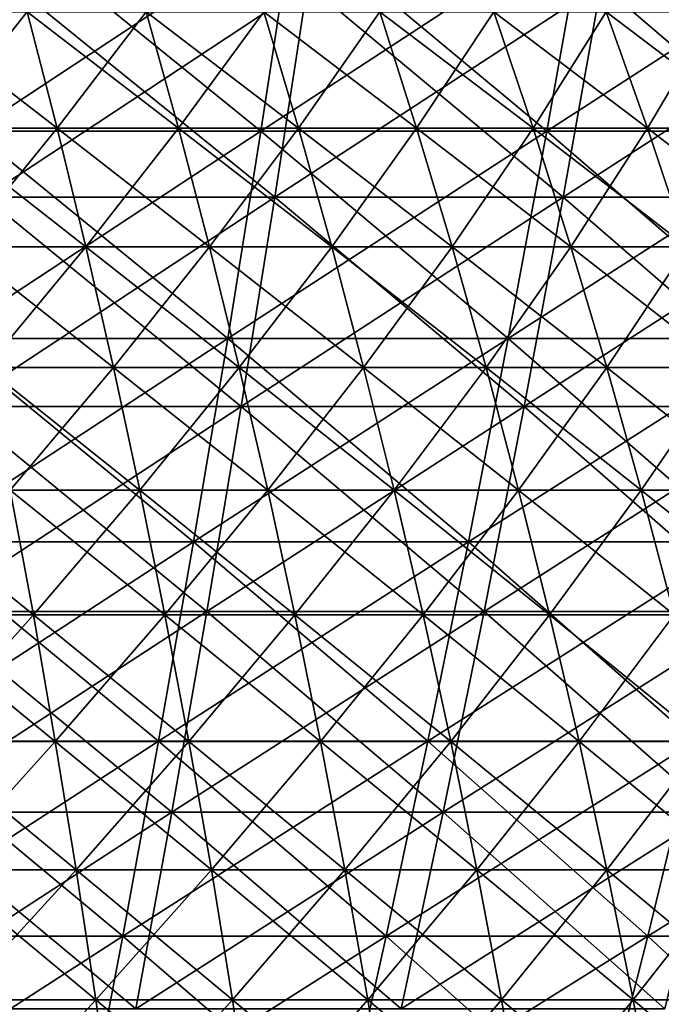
# Model space of a CAD drawing. Header units: millimetres. Extents: x -250 to 250, y -45 to 4150.
# Tile 622 of 656: x 30 to 43, y 3972 to 3991. Entities that reach past the tile are written whole.
import ezdxf

# ---------------------------------------------------------------- set-up
doc = ezdxf.new("R2010")
doc.units = ezdxf.units.MM
doc.header["$LTSCALE"] = 81.481481
for name, color, linetype in [('19', 7, 'CONTINUOUS'), ('20', 7, 'CONTINUOUS'), ('21', 7, 'CONTINUOUS'), ('22', 7, 'CONTINUOUS'), ('23', 7, 'CONTINUOUS'), ('24', 7, 'CONTINUOUS')]:
    doc.layers.add(name, color=color, linetype=linetype)

msp = doc.modelspace()

# ---------------------------------------------------------------- linework, layer by layer
at = {"layer": '19', "color": 7, "linetype": 'CONTINUOUS'}
for points in [[(34.931, 3987.635, -186.862), (29.16, 3987.635, -187.849), (35.581, 3991.873, -190.342), (34.931, 3987.635, -186.862)], [(35.581, 3991.873, -190.342), (29.16, 3987.635, -187.849), (29.703, 3991.873, -191.347), (35.581, 3991.873, -190.342)], [(40.668, 3987.635, -185.698), (34.931, 3987.635, -186.862), (41.426, 3991.873, -189.156), (40.668, 3987.635, -185.698)], [(41.426, 3991.873, -189.156), (34.931, 3987.635, -186.862), (35.581, 3991.873, -190.342), (41.426, 3991.873, -189.156)], [(46.368, 3987.635, -184.357), (40.668, 3987.635, -185.698), (47.231, 3991.873, -187.79), (46.368, 3987.635, -184.357)], [(47.231, 3991.873, -187.79), (40.668, 3987.635, -185.698), (41.426, 3991.873, -189.156), (47.231, 3991.873, -187.79)], [(34.263, 3983.475, -183.291), (28.602, 3983.475, -184.259), (34.931, 3987.635, -186.862), (34.263, 3983.475, -183.291)], [(34.931, 3987.635, -186.862), (28.602, 3983.475, -184.259), (29.16, 3987.635, -187.849), (34.931, 3987.635, -186.862)], [(39.891, 3983.475, -182.149), (34.263, 3983.475, -183.291), (40.668, 3987.635, -185.698), (39.891, 3983.475, -182.149)], [(40.668, 3987.635, -185.698), (34.263, 3983.475, -183.291), (34.931, 3987.635, -186.862), (40.668, 3987.635, -185.698)], [(45.482, 3983.475, -180.834), (39.891, 3983.475, -182.149), (46.368, 3987.635, -184.357), (45.482, 3983.475, -180.834)], [(46.368, 3987.635, -184.357), (39.891, 3983.475, -182.149), (40.668, 3987.635, -185.698), (46.368, 3987.635, -184.357)], [(33.579, 3979.397, -179.631), (28.031, 3979.397, -180.579), (34.263, 3983.475, -183.291), (33.579, 3979.397, -179.631)], [(34.263, 3983.475, -183.291), (28.031, 3979.397, -180.579), (28.602, 3983.475, -184.259), (34.263, 3983.475, -183.291)], [(39.095, 3979.397, -178.511), (33.579, 3979.397, -179.631), (39.891, 3983.475, -182.149), (39.095, 3979.397, -178.511)], [(39.891, 3983.475, -182.149), (33.579, 3979.397, -179.631), (34.263, 3983.475, -183.291), (39.891, 3983.475, -182.149)], [(44.573, 3979.397, -177.223), (39.095, 3979.397, -178.511), (45.482, 3983.475, -180.834), (44.573, 3979.397, -177.223)], [(45.482, 3983.475, -180.834), (39.095, 3979.397, -178.511), (39.891, 3983.475, -182.149), (45.482, 3983.475, -180.834)], [(32.878, 3975.402, -175.882), (27.446, 3975.402, -176.812), (33.579, 3979.397, -179.631), (32.878, 3975.402, -175.882)], [(33.579, 3979.397, -179.631), (27.446, 3975.402, -176.812), (28.031, 3979.397, -180.579), (33.579, 3979.397, -179.631)], [(38.279, 3975.402, -174.787), (32.878, 3975.402, -175.882), (39.095, 3979.397, -178.511), (38.279, 3975.402, -174.787)], [(39.095, 3979.397, -178.511), (32.878, 3975.402, -175.882), (33.579, 3979.397, -179.631), (39.095, 3979.397, -178.511)], [(43.643, 3975.402, -173.525), (38.279, 3975.402, -174.787), (44.573, 3979.397, -177.223), (43.643, 3975.402, -173.525)], [(44.573, 3979.397, -177.223), (38.279, 3975.402, -174.787), (39.095, 3979.397, -178.511), (44.573, 3979.397, -177.223)], [(32.161, 3971.493, -172.049), (26.848, 3971.493, -172.957), (32.878, 3975.402, -175.882), (32.161, 3971.493, -172.049)], [(32.878, 3975.402, -175.882), (26.848, 3971.493, -172.957), (27.446, 3975.402, -176.812), (32.878, 3975.402, -175.882)], [(37.444, 3971.493, -170.977), (32.161, 3971.493, -172.049), (38.279, 3975.402, -174.787), (37.444, 3971.493, -170.977)], [(38.279, 3975.402, -174.787), (32.161, 3971.493, -172.049), (32.878, 3975.402, -175.882), (38.279, 3975.402, -174.787)], [(42.692, 3971.493, -169.742), (37.444, 3971.493, -170.977), (43.643, 3975.402, -173.525), (42.692, 3971.493, -169.742)], [(43.643, 3975.402, -173.525), (37.444, 3971.493, -170.977), (38.279, 3975.402, -174.787), (43.643, 3975.402, -173.525)]]:
    msp.add_3dface(points, dxfattribs=at)
at = {"layer": '20', "color": 7, "linetype": 'CONTINUOUS'}
for points in [[(29.16, 3987.635, 187.849), (34.931, 3987.635, 186.862), (29.703, 3991.873, 191.347), (29.16, 3987.635, 187.849)], [(29.703, 3991.873, 191.347), (34.931, 3987.635, 186.862), (35.581, 3991.873, 190.342), (29.703, 3991.873, 191.347)], [(34.931, 3987.635, 186.862), (40.668, 3987.635, 185.698), (35.581, 3991.873, 190.342), (34.931, 3987.635, 186.862)], [(35.581, 3991.873, 190.342), (40.668, 3987.635, 185.698), (41.426, 3991.873, 189.156), (35.581, 3991.873, 190.342)], [(40.668, 3987.635, 185.698), (46.368, 3987.635, 184.357), (41.426, 3991.873, 189.156), (40.668, 3987.635, 185.698)], [(41.426, 3991.873, 189.156), (46.368, 3987.635, 184.357), (47.231, 3991.873, 187.79), (41.426, 3991.873, 189.156)], [(28.602, 3983.475, 184.259), (34.263, 3983.475, 183.291), (29.16, 3987.635, 187.849), (28.602, 3983.475, 184.259)], [(29.16, 3987.635, 187.849), (34.263, 3983.475, 183.291), (34.931, 3987.635, 186.862), (29.16, 3987.635, 187.849)], [(34.263, 3983.475, 183.291), (39.891, 3983.475, 182.149), (34.931, 3987.635, 186.862), (34.263, 3983.475, 183.291)], [(34.931, 3987.635, 186.862), (39.891, 3983.475, 182.149), (40.668, 3987.635, 185.698), (34.931, 3987.635, 186.862)], [(39.891, 3983.475, 182.149), (45.482, 3983.475, 180.834), (40.668, 3987.635, 185.698), (39.891, 3983.475, 182.149)], [(40.668, 3987.635, 185.698), (45.482, 3983.475, 180.834), (46.368, 3987.635, 184.357), (40.668, 3987.635, 185.698)], [(28.031, 3979.397, 180.579), (33.579, 3979.397, 179.631), (28.602, 3983.475, 184.259), (28.031, 3979.397, 180.579)], [(28.602, 3983.475, 184.259), (33.579, 3979.397, 179.631), (34.263, 3983.475, 183.291), (28.602, 3983.475, 184.259)], [(33.579, 3979.397, 179.631), (39.095, 3979.397, 178.511), (34.263, 3983.475, 183.291), (33.579, 3979.397, 179.631)], [(34.263, 3983.475, 183.291), (39.095, 3979.397, 178.511), (39.891, 3983.475, 182.149), (34.263, 3983.475, 183.291)], [(39.095, 3979.397, 178.511), (44.573, 3979.397, 177.223), (39.891, 3983.475, 182.149), (39.095, 3979.397, 178.511)], [(39.891, 3983.475, 182.149), (44.573, 3979.397, 177.223), (45.482, 3983.475, 180.834), (39.891, 3983.475, 182.149)], [(27.446, 3975.402, 176.812), (32.878, 3975.402, 175.882), (28.031, 3979.397, 180.579), (27.446, 3975.402, 176.812)], [(28.031, 3979.397, 180.579), (32.878, 3975.402, 175.882), (33.579, 3979.397, 179.631), (28.031, 3979.397, 180.579)], [(32.878, 3975.402, 175.882), (38.279, 3975.402, 174.787), (33.579, 3979.397, 179.631), (32.878, 3975.402, 175.882)], [(33.579, 3979.397, 179.631), (38.279, 3975.402, 174.787), (39.095, 3979.397, 178.511), (33.579, 3979.397, 179.631)], [(38.279, 3975.402, 174.787), (43.643, 3975.402, 173.525), (39.095, 3979.397, 178.511), (38.279, 3975.402, 174.787)], [(39.095, 3979.397, 178.511), (43.643, 3975.402, 173.525), (44.573, 3979.397, 177.223), (39.095, 3979.397, 178.511)], [(26.848, 3971.493, 172.957), (32.161, 3971.493, 172.049), (27.446, 3975.402, 176.812), (26.848, 3971.493, 172.957)], [(27.446, 3975.402, 176.812), (32.161, 3971.493, 172.049), (32.878, 3975.402, 175.882), (27.446, 3975.402, 176.812)], [(32.161, 3971.493, 172.049), (37.444, 3971.493, 170.977), (32.878, 3975.402, 175.882), (32.161, 3971.493, 172.049)], [(32.878, 3975.402, 175.882), (37.444, 3971.493, 170.977), (38.279, 3975.402, 174.787), (32.878, 3975.402, 175.882)], [(37.444, 3971.493, 170.977), (42.692, 3971.493, 169.742), (38.279, 3975.402, 174.787), (37.444, 3971.493, 170.977)], [(38.279, 3975.402, 174.787), (42.692, 3971.493, 169.742), (43.643, 3975.402, 173.525), (38.279, 3975.402, 174.787)]]:
    msp.add_3dface(points, dxfattribs=at)
at = {"layer": '21', "color": 7, "linetype": 'CONTINUOUS'}
for points in [[(34.654, 3988.952, 185.382), (28.929, 3988.952, 186.361), (35.299, 3993.156, 188.833), (34.654, 3988.952, 185.382)], [(35.299, 3993.156, 188.833), (28.929, 3988.952, 186.361), (29.467, 3993.156, 189.831), (35.299, 3993.156, 188.833)], [(40.346, 3988.952, 184.227), (34.654, 3988.952, 185.382), (41.097, 3993.156, 187.657), (40.346, 3988.952, 184.227)], [(41.097, 3993.156, 187.657), (34.654, 3988.952, 185.382), (35.299, 3993.156, 188.833), (41.097, 3993.156, 187.657)], [(46.001, 3988.952, 182.897), (40.346, 3988.952, 184.227), (46.857, 3993.156, 186.302), (46.001, 3988.952, 182.897)], [(46.857, 3993.156, 186.302), (40.346, 3988.952, 184.227), (41.097, 3993.156, 187.657), (46.857, 3993.156, 186.302)], [(33.992, 3984.826, 181.841), (28.376, 3984.826, 182.801), (34.654, 3988.952, 185.382), (33.992, 3984.826, 181.841)], [(34.654, 3988.952, 185.382), (28.376, 3984.826, 182.801), (28.929, 3988.952, 186.361), (34.654, 3988.952, 185.382)], [(39.576, 3984.826, 180.708), (33.992, 3984.826, 181.841), (40.346, 3988.952, 184.227), (39.576, 3984.826, 180.708)], [(40.346, 3988.952, 184.227), (33.992, 3984.826, 181.841), (34.654, 3988.952, 185.382), (40.346, 3988.952, 184.227)], [(45.122, 3984.826, 179.403), (39.576, 3984.826, 180.708), (46.001, 3988.952, 182.897), (45.122, 3984.826, 179.403)], [(46.001, 3988.952, 182.897), (39.576, 3984.826, 180.708), (40.346, 3988.952, 184.227), (46.001, 3988.952, 182.897)], [(33.313, 3980.78, 178.21), (27.81, 3980.78, 179.152), (33.992, 3984.826, 181.841), (33.313, 3980.78, 178.21)], [(33.992, 3984.826, 181.841), (27.81, 3980.78, 179.152), (28.376, 3984.826, 182.801), (33.992, 3984.826, 181.841)], [(38.786, 3980.78, 177.1), (33.313, 3980.78, 178.21), (39.576, 3984.826, 180.708), (38.786, 3980.78, 177.1)], [(39.576, 3984.826, 180.708), (33.313, 3980.78, 178.21), (33.992, 3984.826, 181.841), (39.576, 3984.826, 180.708)], [(44.221, 3980.78, 175.822), (38.786, 3980.78, 177.1), (45.122, 3984.826, 179.403), (44.221, 3980.78, 175.822)], [(45.122, 3984.826, 179.403), (38.786, 3980.78, 177.1), (39.576, 3984.826, 180.708), (45.122, 3984.826, 179.403)], [(32.618, 3976.818, 174.493), (27.229, 3976.818, 175.415), (33.313, 3980.78, 178.21), (32.618, 3976.818, 174.493)], [(33.313, 3980.78, 178.21), (27.229, 3976.818, 175.415), (27.81, 3980.78, 179.152), (33.313, 3980.78, 178.21)], [(37.977, 3976.818, 173.406), (32.618, 3976.818, 174.493), (38.786, 3980.78, 177.1), (37.977, 3976.818, 173.406)], [(38.786, 3980.78, 177.1), (32.618, 3976.818, 174.493), (33.313, 3980.78, 178.21), (38.786, 3980.78, 177.1)], [(43.299, 3976.818, 172.154), (37.977, 3976.818, 173.406), (44.221, 3980.78, 175.822), (43.299, 3976.818, 172.154)], [(44.221, 3980.78, 175.822), (37.977, 3976.818, 173.406), (38.786, 3980.78, 177.1), (44.221, 3980.78, 175.822)], [(31.908, 3972.939, 170.691), (26.636, 3972.939, 171.593), (32.618, 3976.818, 174.493), (31.908, 3972.939, 170.691)], [(32.618, 3976.818, 174.493), (26.636, 3972.939, 171.593), (27.229, 3976.818, 175.415), (32.618, 3976.818, 174.493)], [(37.149, 3972.939, 169.627), (31.908, 3972.939, 170.691), (37.977, 3976.818, 173.406), (37.149, 3972.939, 169.627)], [(37.977, 3976.818, 173.406), (31.908, 3972.939, 170.691), (32.618, 3976.818, 174.493), (37.977, 3976.818, 173.406)], [(42.355, 3972.939, 168.403), (37.149, 3972.939, 169.627), (43.299, 3976.818, 172.154), (42.355, 3972.939, 168.403)], [(43.299, 3976.818, 172.154), (37.149, 3972.939, 169.627), (37.977, 3976.818, 173.406), (43.299, 3976.818, 172.154)], [(47.521, 3972.939, 167.019), (42.355, 3972.939, 168.403), (48.58, 3976.818, 170.739), (47.521, 3972.939, 167.019)], [(48.58, 3976.818, 170.739), (42.355, 3972.939, 168.403), (43.299, 3976.818, 172.154), (48.58, 3976.818, 170.739)], [(31.181, 3969.147, 166.805), (26.03, 3969.147, 167.687), (31.908, 3972.939, 170.691), (31.181, 3969.147, 166.805)], [(31.908, 3972.939, 170.691), (26.03, 3969.147, 167.687), (26.636, 3972.939, 171.593), (31.908, 3972.939, 170.691)], [(36.303, 3969.147, 165.766), (31.181, 3969.147, 166.805), (37.149, 3972.939, 169.627), (36.303, 3969.147, 165.766)], [(37.149, 3972.939, 169.627), (31.181, 3969.147, 166.805), (31.908, 3972.939, 170.691), (37.149, 3972.939, 169.627)], [(41.391, 3969.147, 164.569), (36.303, 3969.147, 165.766), (42.355, 3972.939, 168.403), (41.391, 3969.147, 164.569)], [(42.355, 3972.939, 168.403), (36.303, 3969.147, 165.766), (37.149, 3972.939, 169.627), (42.355, 3972.939, 168.403)], [(46.439, 3969.147, 163.217), (41.391, 3969.147, 164.569), (47.521, 3972.939, 167.019), (46.439, 3969.147, 163.217)], [(47.521, 3972.939, 167.019), (41.391, 3969.147, 164.569), (42.355, 3972.939, 168.403), (47.521, 3972.939, 167.019)]]:
    msp.add_3dface(points, dxfattribs=at)
at = {"layer": '22', "color": 7, "linetype": 'CONTINUOUS'}
for points in [[(28.929, 3988.952, -186.361), (34.654, 3988.952, -185.382), (29.467, 3993.156, -189.831), (28.929, 3988.952, -186.361)], [(29.467, 3993.156, -189.831), (34.654, 3988.952, -185.382), (35.299, 3993.156, -188.833), (29.467, 3993.156, -189.831)], [(34.654, 3988.952, -185.382), (40.346, 3988.952, -184.227), (35.299, 3993.156, -188.833), (34.654, 3988.952, -185.382)], [(35.299, 3993.156, -188.833), (40.346, 3988.952, -184.227), (41.097, 3993.156, -187.657), (35.299, 3993.156, -188.833)], [(40.346, 3988.952, -184.227), (46.001, 3988.952, -182.897), (41.097, 3993.156, -187.657), (40.346, 3988.952, -184.227)], [(41.097, 3993.156, -187.657), (46.001, 3988.952, -182.897), (46.857, 3993.156, -186.302), (41.097, 3993.156, -187.657)], [(28.376, 3984.826, -182.801), (33.992, 3984.826, -181.841), (28.929, 3988.952, -186.361), (28.376, 3984.826, -182.801)], [(28.929, 3988.952, -186.361), (33.992, 3984.826, -181.841), (34.654, 3988.952, -185.382), (28.929, 3988.952, -186.361)], [(33.992, 3984.826, -181.841), (39.576, 3984.826, -180.708), (34.654, 3988.952, -185.382), (33.992, 3984.826, -181.841)], [(34.654, 3988.952, -185.382), (39.576, 3984.826, -180.708), (40.346, 3988.952, -184.227), (34.654, 3988.952, -185.382)], [(39.576, 3984.826, -180.708), (45.122, 3984.826, -179.403), (40.346, 3988.952, -184.227), (39.576, 3984.826, -180.708)], [(40.346, 3988.952, -184.227), (45.122, 3984.826, -179.403), (46.001, 3988.952, -182.897), (40.346, 3988.952, -184.227)], [(27.81, 3980.78, -179.152), (33.313, 3980.78, -178.21), (28.376, 3984.826, -182.801), (27.81, 3980.78, -179.152)], [(28.376, 3984.826, -182.801), (33.313, 3980.78, -178.21), (33.992, 3984.826, -181.841), (28.376, 3984.826, -182.801)], [(33.313, 3980.78, -178.21), (38.786, 3980.78, -177.1), (33.992, 3984.826, -181.841), (33.313, 3980.78, -178.21)], [(33.992, 3984.826, -181.841), (38.786, 3980.78, -177.1), (39.576, 3984.826, -180.708), (33.992, 3984.826, -181.841)], [(38.786, 3980.78, -177.1), (44.221, 3980.78, -175.822), (39.576, 3984.826, -180.708), (38.786, 3980.78, -177.1)], [(39.576, 3984.826, -180.708), (44.221, 3980.78, -175.822), (45.122, 3984.826, -179.403), (39.576, 3984.826, -180.708)], [(27.229, 3976.818, -175.415), (32.618, 3976.818, -174.493), (27.81, 3980.78, -179.152), (27.229, 3976.818, -175.415)], [(27.81, 3980.78, -179.152), (32.618, 3976.818, -174.493), (33.313, 3980.78, -178.21), (27.81, 3980.78, -179.152)], [(32.618, 3976.818, -174.493), (37.977, 3976.818, -173.406), (33.313, 3980.78, -178.21), (32.618, 3976.818, -174.493)], [(33.313, 3980.78, -178.21), (37.977, 3976.818, -173.406), (38.786, 3980.78, -177.1), (33.313, 3980.78, -178.21)], [(37.977, 3976.818, -173.406), (43.299, 3976.818, -172.154), (38.786, 3980.78, -177.1), (37.977, 3976.818, -173.406)], [(38.786, 3980.78, -177.1), (43.299, 3976.818, -172.154), (44.221, 3980.78, -175.822), (38.786, 3980.78, -177.1)], [(26.636, 3972.939, -171.593), (31.908, 3972.939, -170.691), (27.229, 3976.818, -175.415), (26.636, 3972.939, -171.593)], [(27.229, 3976.818, -175.415), (31.908, 3972.939, -170.691), (32.618, 3976.818, -174.493), (27.229, 3976.818, -175.415)], [(31.908, 3972.939, -170.691), (37.149, 3972.939, -169.627), (32.618, 3976.818, -174.493), (31.908, 3972.939, -170.691)], [(32.618, 3976.818, -174.493), (37.149, 3972.939, -169.627), (37.977, 3976.818, -173.406), (32.618, 3976.818, -174.493)], [(37.149, 3972.939, -169.627), (42.355, 3972.939, -168.403), (37.977, 3976.818, -173.406), (37.149, 3972.939, -169.627)], [(37.977, 3976.818, -173.406), (42.355, 3972.939, -168.403), (43.299, 3976.818, -172.154), (37.977, 3976.818, -173.406)], [(42.355, 3972.939, -168.403), (47.521, 3972.939, -167.019), (43.299, 3976.818, -172.154), (42.355, 3972.939, -168.403)], [(26.03, 3969.147, -167.687), (31.181, 3969.147, -166.805), (26.636, 3972.939, -171.593), (26.03, 3969.147, -167.687)], [(26.636, 3972.939, -171.593), (31.181, 3969.147, -166.805), (31.908, 3972.939, -170.691), (26.636, 3972.939, -171.593)], [(31.181, 3969.147, -166.805), (36.303, 3969.147, -165.766), (31.908, 3972.939, -170.691), (31.181, 3969.147, -166.805)], [(31.908, 3972.939, -170.691), (36.303, 3969.147, -165.766), (37.149, 3972.939, -169.627), (31.908, 3972.939, -170.691)], [(36.303, 3969.147, -165.766), (41.391, 3969.147, -164.569), (37.149, 3972.939, -169.627), (36.303, 3969.147, -165.766)], [(37.149, 3972.939, -169.627), (41.391, 3969.147, -164.569), (42.355, 3972.939, -168.403), (37.149, 3972.939, -169.627)], [(41.391, 3969.147, -164.569), (46.439, 3969.147, -163.217), (42.355, 3972.939, -168.403), (41.391, 3969.147, -164.569)], [(42.355, 3972.939, -168.403), (46.439, 3969.147, -163.217), (47.521, 3972.939, -167.019), (42.355, 3972.939, -168.403)]]:
    msp.add_3dface(points, dxfattribs=at)
at = {"layer": '23', "color": 7, "linetype": 'CONTINUOUS'}
for points in [[(28.15, 3989.011, 79.883), (30.596, 3989.011, 78.979), (27.602, 3991.325, 78.328), (28.15, 3989.011, 79.883)], [(27.602, 3991.325, 78.328), (30.596, 3989.011, 78.979), (30.001, 3991.325, 77.441), (27.602, 3991.325, 78.328)], [(30.596, 3989.011, 78.979), (33.014, 3989.011, 77.999), (30.001, 3991.325, 77.441), (30.596, 3989.011, 78.979)], [(30.001, 3991.325, 77.441), (33.014, 3989.011, 77.999), (32.371, 3991.325, 76.481), (30.001, 3991.325, 77.441)], [(33.014, 3989.011, 77.999), (35.4, 3989.011, 76.945), (32.371, 3991.325, 76.481), (33.014, 3989.011, 77.999)], [(32.371, 3991.325, 76.481), (35.4, 3989.011, 76.945), (34.711, 3991.325, 75.447), (32.371, 3991.325, 76.481)], [(35.4, 3989.011, 76.945), (37.753, 3989.011, 75.819), (34.711, 3991.325, 75.447), (35.4, 3989.011, 76.945)], [(34.711, 3991.325, 75.447), (37.753, 3989.011, 75.819), (37.018, 3991.325, 74.343), (34.711, 3991.325, 75.447)], [(37.753, 3989.011, 75.819), (40.07, 3989.011, 74.62), (37.018, 3991.325, 74.343), (37.753, 3989.011, 75.819)], [(37.018, 3991.325, 74.343), (40.07, 3989.011, 74.62), (39.29, 3991.325, 73.167), (37.018, 3991.325, 74.343)], [(40.07, 3989.011, 74.62), (42.349, 3989.011, 73.351), (39.29, 3991.325, 73.167), (40.07, 3989.011, 74.62)], [(39.29, 3991.325, 73.167), (42.349, 3989.011, 73.351), (41.525, 3991.325, 71.923), (39.29, 3991.325, 73.167)], [(42.349, 3989.011, 73.351), (44.588, 3989.011, 72.012), (41.525, 3991.325, 71.923), (42.349, 3989.011, 73.351)], [(41.525, 3991.325, 71.923), (44.588, 3989.011, 72.012), (43.72, 3991.325, 70.61), (41.525, 3991.325, 71.923)], [(28.676, 3986.652, 81.378), (31.169, 3986.652, 80.456), (28.15, 3989.011, 79.883), (28.676, 3986.652, 81.378)], [(28.15, 3989.011, 79.883), (31.169, 3986.652, 80.456), (30.596, 3989.011, 78.979), (28.15, 3989.011, 79.883)], [(31.169, 3986.652, 80.456), (33.632, 3986.652, 79.458), (30.596, 3989.011, 78.979), (31.169, 3986.652, 80.456)], [(30.596, 3989.011, 78.979), (33.632, 3986.652, 79.458), (33.014, 3989.011, 77.999), (30.596, 3989.011, 78.979)], [(33.632, 3986.652, 79.458), (36.063, 3986.652, 78.385), (33.014, 3989.011, 77.999), (33.632, 3986.652, 79.458)], [(33.014, 3989.011, 77.999), (36.063, 3986.652, 78.385), (35.4, 3989.011, 76.945), (33.014, 3989.011, 77.999)], [(36.063, 3986.652, 78.385), (38.459, 3986.652, 77.237), (35.4, 3989.011, 76.945), (36.063, 3986.652, 78.385)], [(35.4, 3989.011, 76.945), (38.459, 3986.652, 77.237), (37.753, 3989.011, 75.819), (35.4, 3989.011, 76.945)], [(38.459, 3986.652, 77.237), (40.82, 3986.652, 76.016), (37.753, 3989.011, 75.819), (38.459, 3986.652, 77.237)], [(37.753, 3989.011, 75.819), (40.82, 3986.652, 76.016), (40.07, 3989.011, 74.62), (37.753, 3989.011, 75.819)], [(40.82, 3986.652, 76.016), (43.141, 3986.652, 74.723), (40.07, 3989.011, 74.62), (40.82, 3986.652, 76.016)], [(40.07, 3989.011, 74.62), (43.141, 3986.652, 74.723), (42.349, 3989.011, 73.351), (40.07, 3989.011, 74.62)], [(43.141, 3986.652, 74.723), (45.422, 3986.652, 73.359), (42.349, 3989.011, 73.351), (43.141, 3986.652, 74.723)], [(42.349, 3989.011, 73.351), (45.422, 3986.652, 73.359), (44.588, 3989.011, 72.012), (42.349, 3989.011, 73.351)], [(29.181, 3984.251, 82.81), (31.717, 3984.251, 81.872), (28.676, 3986.652, 81.378), (29.181, 3984.251, 82.81)], [(28.676, 3986.652, 81.378), (31.717, 3984.251, 81.872), (31.169, 3986.652, 80.456), (28.676, 3986.652, 81.378)], [(31.717, 3984.251, 81.872), (34.224, 3984.251, 80.857), (31.169, 3986.652, 80.456), (31.717, 3984.251, 81.872)], [(31.169, 3986.652, 80.456), (34.224, 3984.251, 80.857), (33.632, 3986.652, 79.458), (31.169, 3986.652, 80.456)], [(34.224, 3984.251, 80.857), (36.697, 3984.251, 79.764), (33.632, 3986.652, 79.458), (34.224, 3984.251, 80.857)], [(33.632, 3986.652, 79.458), (36.697, 3984.251, 79.764), (36.063, 3986.652, 78.385), (33.632, 3986.652, 79.458)], [(36.697, 3984.251, 79.764), (39.136, 3984.251, 78.596), (36.063, 3986.652, 78.385), (36.697, 3984.251, 79.764)], [(36.063, 3986.652, 78.385), (39.136, 3984.251, 78.596), (38.459, 3986.652, 77.237), (36.063, 3986.652, 78.385)], [(39.136, 3984.251, 78.596), (41.538, 3984.251, 77.354), (38.459, 3986.652, 77.237), (39.136, 3984.251, 78.596)], [(38.459, 3986.652, 77.237), (41.538, 3984.251, 77.354), (40.82, 3986.652, 76.016), (38.459, 3986.652, 77.237)], [(41.538, 3984.251, 77.354), (43.901, 3984.251, 76.038), (40.82, 3986.652, 76.016), (41.538, 3984.251, 77.354)], [(40.82, 3986.652, 76.016), (43.901, 3984.251, 76.038), (43.141, 3986.652, 74.723), (40.82, 3986.652, 76.016)], [(29.664, 3981.809, 84.179), (32.242, 3981.809, 83.226), (29.181, 3984.251, 82.81), (29.664, 3981.809, 84.179)], [(29.181, 3984.251, 82.81), (32.242, 3981.809, 83.226), (31.717, 3984.251, 81.872), (29.181, 3984.251, 82.81)], [(32.242, 3981.809, 83.226), (34.79, 3981.809, 82.194), (31.717, 3984.251, 81.872), (32.242, 3981.809, 83.226)], [(31.717, 3984.251, 81.872), (34.79, 3981.809, 82.194), (34.224, 3984.251, 80.857), (31.717, 3984.251, 81.872)], [(34.79, 3981.809, 82.194), (37.304, 3981.809, 81.083), (34.224, 3984.251, 80.857), (34.79, 3981.809, 82.194)], [(34.224, 3984.251, 80.857), (37.304, 3981.809, 81.083), (36.697, 3984.251, 79.764), (34.224, 3984.251, 80.857)], [(37.304, 3981.809, 81.083), (39.784, 3981.809, 79.896), (36.697, 3984.251, 79.764), (37.304, 3981.809, 81.083)], [(36.697, 3984.251, 79.764), (39.784, 3981.809, 79.896), (39.136, 3984.251, 78.596), (36.697, 3984.251, 79.764)], [(39.784, 3981.809, 79.896), (42.225, 3981.809, 78.633), (39.136, 3984.251, 78.596), (39.784, 3981.809, 79.896)], [(39.136, 3984.251, 78.596), (42.225, 3981.809, 78.633), (41.538, 3984.251, 77.354), (39.136, 3984.251, 78.596)], [(42.225, 3981.809, 78.633), (44.627, 3981.809, 77.295), (41.538, 3984.251, 77.354), (42.225, 3981.809, 78.633)], [(41.538, 3984.251, 77.354), (44.627, 3981.809, 77.295), (43.901, 3984.251, 76.038), (41.538, 3984.251, 77.354)], [(27.477, 3979.328, 86.372), (30.124, 3979.328, 85.485), (27.057, 3981.809, 85.053), (27.477, 3979.328, 86.372)], [(27.057, 3981.809, 85.053), (30.124, 3979.328, 85.485), (29.664, 3981.809, 84.179), (27.057, 3981.809, 85.053)], [(30.124, 3979.328, 85.485), (32.742, 3979.328, 84.517), (29.664, 3981.809, 84.179), (30.124, 3979.328, 85.485)], [(29.664, 3981.809, 84.179), (32.742, 3979.328, 84.517), (32.242, 3981.809, 83.226), (29.664, 3981.809, 84.179)], [(32.742, 3979.328, 84.517), (35.329, 3979.328, 83.468), (32.242, 3981.809, 83.226), (32.742, 3979.328, 84.517)], [(32.242, 3981.809, 83.226), (35.329, 3979.328, 83.468), (34.79, 3981.809, 82.194), (32.242, 3981.809, 83.226)], [(35.329, 3979.328, 83.468), (37.883, 3979.328, 82.341), (34.79, 3981.809, 82.194), (35.329, 3979.328, 83.468)], [(34.79, 3981.809, 82.194), (37.883, 3979.328, 82.341), (37.304, 3981.809, 81.083), (34.79, 3981.809, 82.194)], [(37.883, 3979.328, 82.341), (40.4, 3979.328, 81.135), (37.304, 3981.809, 81.083), (37.883, 3979.328, 82.341)], [(37.304, 3981.809, 81.083), (40.4, 3979.328, 81.135), (39.784, 3981.809, 79.896), (37.304, 3981.809, 81.083)], [(40.4, 3979.328, 81.135), (42.88, 3979.328, 79.852), (39.784, 3981.809, 79.896), (40.4, 3979.328, 81.135)], [(39.784, 3981.809, 79.896), (42.88, 3979.328, 79.852), (42.225, 3981.809, 78.633), (39.784, 3981.809, 79.896)], [(42.88, 3979.328, 79.852), (45.319, 3979.328, 78.494), (42.225, 3981.809, 78.633), (42.88, 3979.328, 79.852)], [(42.225, 3981.809, 78.633), (45.319, 3979.328, 78.494), (44.627, 3981.809, 77.295), (42.225, 3981.809, 78.633)], [(27.876, 3976.809, 87.625), (30.561, 3976.809, 86.725), (27.477, 3979.328, 86.372), (27.876, 3976.809, 87.625)], [(27.477, 3979.328, 86.372), (30.561, 3976.809, 86.725), (30.124, 3979.328, 85.485), (27.477, 3979.328, 86.372)], [(30.561, 3976.809, 86.725), (33.217, 3976.809, 85.743), (30.124, 3979.328, 85.485), (30.561, 3976.809, 86.725)], [(30.124, 3979.328, 85.485), (33.217, 3976.809, 85.743), (32.742, 3979.328, 84.517), (30.124, 3979.328, 85.485)], [(33.217, 3976.809, 85.743), (35.842, 3976.809, 84.679), (32.742, 3979.328, 84.517), (33.217, 3976.809, 85.743)], [(32.742, 3979.328, 84.517), (35.842, 3976.809, 84.679), (35.329, 3979.328, 83.468), (32.742, 3979.328, 84.517)], [(35.842, 3976.809, 84.679), (38.432, 3976.809, 83.535), (35.329, 3979.328, 83.468), (35.842, 3976.809, 84.679)], [(35.329, 3979.328, 83.468), (38.432, 3976.809, 83.535), (37.883, 3979.328, 82.341), (35.329, 3979.328, 83.468)], [(38.432, 3976.809, 83.535), (40.987, 3976.809, 82.312), (37.883, 3979.328, 82.341), (38.432, 3976.809, 83.535)], [(37.883, 3979.328, 82.341), (40.987, 3976.809, 82.312), (40.4, 3979.328, 81.135), (37.883, 3979.328, 82.341)], [(40.987, 3976.809, 82.312), (43.502, 3976.809, 81.011), (40.4, 3979.328, 81.135), (40.987, 3976.809, 82.312)], [(40.4, 3979.328, 81.135), (43.502, 3976.809, 81.011), (42.88, 3979.328, 79.852), (40.4, 3979.328, 81.135)], [(28.253, 3974.255, 88.812), (30.975, 3974.255, 87.899), (27.876, 3976.809, 87.625), (28.253, 3974.255, 88.812)], [(27.876, 3976.809, 87.625), (30.975, 3974.255, 87.899), (30.561, 3976.809, 86.725), (27.876, 3976.809, 87.625)], [(30.975, 3974.255, 87.899), (33.667, 3974.255, 86.904), (30.561, 3976.809, 86.725), (30.975, 3974.255, 87.899)], [(30.561, 3976.809, 86.725), (33.667, 3974.255, 86.904), (33.217, 3976.809, 85.743), (30.561, 3976.809, 86.725)], [(33.667, 3974.255, 86.904), (36.327, 3974.255, 85.826), (33.217, 3976.809, 85.743), (33.667, 3974.255, 86.904)], [(33.217, 3976.809, 85.743), (36.327, 3974.255, 85.826), (35.842, 3976.809, 84.679), (33.217, 3976.809, 85.743)], [(36.327, 3974.255, 85.826), (38.953, 3974.255, 84.666), (35.842, 3976.809, 84.679), (36.327, 3974.255, 85.826)], [(35.842, 3976.809, 84.679), (38.953, 3974.255, 84.666), (38.432, 3976.809, 83.535), (35.842, 3976.809, 84.679)], [(38.953, 3974.255, 84.666), (41.542, 3974.255, 83.427), (38.432, 3976.809, 83.535), (38.953, 3974.255, 84.666)], [(38.432, 3976.809, 83.535), (41.542, 3974.255, 83.427), (40.987, 3976.809, 82.312), (38.432, 3976.809, 83.535)], [(41.542, 3974.255, 83.427), (44.091, 3974.255, 82.108), (40.987, 3976.809, 82.312), (41.542, 3974.255, 83.427)], [(40.987, 3976.809, 82.312), (44.091, 3974.255, 82.108), (43.502, 3976.809, 81.011), (40.987, 3976.809, 82.312)], [(28.609, 3971.668, 89.93), (31.365, 3971.668, 89.007), (28.253, 3974.255, 88.812), (28.609, 3971.668, 89.93)], [(28.253, 3974.255, 88.812), (31.365, 3971.668, 89.007), (30.975, 3974.255, 87.899), (28.253, 3974.255, 88.812)], [(31.365, 3971.668, 89.007), (34.091, 3971.668, 87.999), (30.975, 3974.255, 87.899), (31.365, 3971.668, 89.007)], [(30.975, 3974.255, 87.899), (34.091, 3971.668, 87.999), (33.667, 3974.255, 86.904), (30.975, 3974.255, 87.899)], [(34.091, 3971.668, 87.999), (36.785, 3971.668, 86.907), (33.667, 3974.255, 86.904), (34.091, 3971.668, 87.999)], [(33.667, 3974.255, 86.904), (36.785, 3971.668, 86.907), (36.327, 3974.255, 85.826), (33.667, 3974.255, 86.904)], [(36.785, 3971.668, 86.907), (39.443, 3971.668, 85.733), (36.327, 3974.255, 85.826), (36.785, 3971.668, 86.907)], [(36.327, 3974.255, 85.826), (39.443, 3971.668, 85.733), (38.953, 3974.255, 84.666), (36.327, 3974.255, 85.826)], [(39.443, 3971.668, 85.733), (42.065, 3971.668, 84.478), (38.953, 3974.255, 84.666), (39.443, 3971.668, 85.733)], [(38.953, 3974.255, 84.666), (42.065, 3971.668, 84.478), (41.542, 3974.255, 83.427), (38.953, 3974.255, 84.666)], [(42.065, 3971.668, 84.478), (44.646, 3971.668, 83.142), (41.542, 3974.255, 83.427), (42.065, 3971.668, 84.478)], [(41.542, 3974.255, 83.427), (44.646, 3971.668, 83.142), (44.091, 3974.255, 82.108), (41.542, 3974.255, 83.427)], [(28.943, 3969.049, 90.981), (31.731, 3969.049, 90.046), (28.609, 3971.668, 89.93), (28.943, 3969.049, 90.981)], [(28.609, 3971.668, 89.93), (31.731, 3969.049, 90.046), (31.365, 3971.668, 89.007), (28.609, 3971.668, 89.93)], [(31.731, 3969.049, 90.046), (34.489, 3969.049, 89.027), (31.365, 3971.668, 89.007), (31.731, 3969.049, 90.046)], [(31.365, 3971.668, 89.007), (34.489, 3969.049, 89.027), (34.091, 3971.668, 87.999), (31.365, 3971.668, 89.007)], [(34.489, 3969.049, 89.027), (37.214, 3969.049, 87.922), (34.091, 3971.668, 87.999), (34.489, 3969.049, 89.027)], [(34.091, 3971.668, 87.999), (37.214, 3969.049, 87.922), (36.785, 3971.668, 86.907), (34.091, 3971.668, 87.999)], [(37.214, 3969.049, 87.922), (39.904, 3969.049, 86.735), (36.785, 3971.668, 86.907), (37.214, 3969.049, 87.922)], [(36.785, 3971.668, 86.907), (39.904, 3969.049, 86.735), (39.443, 3971.668, 85.733), (36.785, 3971.668, 86.907)], [(39.904, 3969.049, 86.735), (42.556, 3969.049, 85.465), (39.443, 3971.668, 85.733), (39.904, 3969.049, 86.735)], [(39.443, 3971.668, 85.733), (42.556, 3969.049, 85.465), (42.065, 3971.668, 84.478), (39.443, 3971.668, 85.733)], [(42.556, 3969.049, 85.465), (45.168, 3969.049, 84.113), (42.065, 3971.668, 84.478), (42.556, 3969.049, 85.465)], [(42.065, 3971.668, 84.478), (45.168, 3969.049, 84.113), (44.646, 3971.668, 83.142), (42.065, 3971.668, 84.478)]]:
    msp.add_3dface(points, dxfattribs=at)
at = {"layer": '24', "color": 7, "linetype": 'CONTINUOUS'}
for points in [[(30.001, 3991.325, -77.441), (28.15, 3989.011, -79.883), (27.602, 3991.325, -78.328), (30.001, 3991.325, -77.441)], [(30.596, 3989.011, -78.979), (28.15, 3989.011, -79.883), (30.001, 3991.325, -77.441), (30.596, 3989.011, -78.979)], [(32.371, 3991.325, -76.481), (30.596, 3989.011, -78.979), (30.001, 3991.325, -77.441), (32.371, 3991.325, -76.481)], [(33.014, 3989.011, -77.999), (30.596, 3989.011, -78.979), (32.371, 3991.325, -76.481), (33.014, 3989.011, -77.999)], [(34.711, 3991.325, -75.447), (33.014, 3989.011, -77.999), (32.371, 3991.325, -76.481), (34.711, 3991.325, -75.447)], [(35.4, 3989.011, -76.945), (33.014, 3989.011, -77.999), (34.711, 3991.325, -75.447), (35.4, 3989.011, -76.945)], [(37.018, 3991.325, -74.343), (35.4, 3989.011, -76.945), (34.711, 3991.325, -75.447), (37.018, 3991.325, -74.343)], [(37.753, 3989.011, -75.819), (35.4, 3989.011, -76.945), (37.018, 3991.325, -74.343), (37.753, 3989.011, -75.819)], [(39.29, 3991.325, -73.167), (37.753, 3989.011, -75.819), (37.018, 3991.325, -74.343), (39.29, 3991.325, -73.167)], [(40.07, 3989.011, -74.62), (37.753, 3989.011, -75.819), (39.29, 3991.325, -73.167), (40.07, 3989.011, -74.62)], [(41.525, 3991.325, -71.923), (40.07, 3989.011, -74.62), (39.29, 3991.325, -73.167), (41.525, 3991.325, -71.923)], [(42.349, 3989.011, -73.351), (40.07, 3989.011, -74.62), (41.525, 3991.325, -71.923), (42.349, 3989.011, -73.351)], [(43.72, 3991.325, -70.61), (42.349, 3989.011, -73.351), (41.525, 3991.325, -71.923), (43.72, 3991.325, -70.61)], [(44.588, 3989.011, -72.012), (42.349, 3989.011, -73.351), (43.72, 3991.325, -70.61), (44.588, 3989.011, -72.012)], [(30.596, 3989.011, -78.979), (28.676, 3986.652, -81.378), (28.15, 3989.011, -79.883), (30.596, 3989.011, -78.979)], [(31.169, 3986.652, -80.456), (28.676, 3986.652, -81.378), (30.596, 3989.011, -78.979), (31.169, 3986.652, -80.456)], [(33.014, 3989.011, -77.999), (31.169, 3986.652, -80.456), (30.596, 3989.011, -78.979), (33.014, 3989.011, -77.999)], [(33.632, 3986.652, -79.458), (31.169, 3986.652, -80.456), (33.014, 3989.011, -77.999), (33.632, 3986.652, -79.458)], [(35.4, 3989.011, -76.945), (33.632, 3986.652, -79.458), (33.014, 3989.011, -77.999), (35.4, 3989.011, -76.945)], [(36.063, 3986.652, -78.385), (33.632, 3986.652, -79.458), (35.4, 3989.011, -76.945), (36.063, 3986.652, -78.385)], [(37.753, 3989.011, -75.819), (36.063, 3986.652, -78.385), (35.4, 3989.011, -76.945), (37.753, 3989.011, -75.819)], [(38.459, 3986.652, -77.237), (36.063, 3986.652, -78.385), (37.753, 3989.011, -75.819), (38.459, 3986.652, -77.237)], [(40.07, 3989.011, -74.62), (38.459, 3986.652, -77.237), (37.753, 3989.011, -75.819), (40.07, 3989.011, -74.62)], [(40.82, 3986.652, -76.016), (38.459, 3986.652, -77.237), (40.07, 3989.011, -74.62), (40.82, 3986.652, -76.016)], [(42.349, 3989.011, -73.351), (40.82, 3986.652, -76.016), (40.07, 3989.011, -74.62), (42.349, 3989.011, -73.351)], [(43.141, 3986.652, -74.723), (40.82, 3986.652, -76.016), (42.349, 3989.011, -73.351), (43.141, 3986.652, -74.723)], [(44.588, 3989.011, -72.012), (43.141, 3986.652, -74.723), (42.349, 3989.011, -73.351), (44.588, 3989.011, -72.012)], [(31.169, 3986.652, -80.456), (29.181, 3984.251, -82.81), (28.676, 3986.652, -81.378), (31.169, 3986.652, -80.456)], [(31.717, 3984.251, -81.872), (29.181, 3984.251, -82.81), (31.169, 3986.652, -80.456), (31.717, 3984.251, -81.872)], [(33.632, 3986.652, -79.458), (31.717, 3984.251, -81.872), (31.169, 3986.652, -80.456), (33.632, 3986.652, -79.458)], [(34.224, 3984.251, -80.857), (31.717, 3984.251, -81.872), (33.632, 3986.652, -79.458), (34.224, 3984.251, -80.857)], [(36.063, 3986.652, -78.385), (34.224, 3984.251, -80.857), (33.632, 3986.652, -79.458), (36.063, 3986.652, -78.385)], [(36.697, 3984.251, -79.764), (34.224, 3984.251, -80.857), (36.063, 3986.652, -78.385), (36.697, 3984.251, -79.764)], [(38.459, 3986.652, -77.237), (36.697, 3984.251, -79.764), (36.063, 3986.652, -78.385), (38.459, 3986.652, -77.237)], [(39.136, 3984.251, -78.596), (36.697, 3984.251, -79.764), (38.459, 3986.652, -77.237), (39.136, 3984.251, -78.596)], [(40.82, 3986.652, -76.016), (39.136, 3984.251, -78.596), (38.459, 3986.652, -77.237), (40.82, 3986.652, -76.016)], [(41.538, 3984.251, -77.354), (39.136, 3984.251, -78.596), (40.82, 3986.652, -76.016), (41.538, 3984.251, -77.354)], [(43.141, 3986.652, -74.723), (41.538, 3984.251, -77.354), (40.82, 3986.652, -76.016), (43.141, 3986.652, -74.723)], [(43.901, 3984.251, -76.038), (41.538, 3984.251, -77.354), (43.141, 3986.652, -74.723), (43.901, 3984.251, -76.038)], [(31.717, 3984.251, -81.872), (29.664, 3981.809, -84.179), (29.181, 3984.251, -82.81), (31.717, 3984.251, -81.872)], [(32.242, 3981.809, -83.226), (29.664, 3981.809, -84.179), (31.717, 3984.251, -81.872), (32.242, 3981.809, -83.226)], [(34.224, 3984.251, -80.857), (32.242, 3981.809, -83.226), (31.717, 3984.251, -81.872), (34.224, 3984.251, -80.857)], [(34.79, 3981.809, -82.194), (32.242, 3981.809, -83.226), (34.224, 3984.251, -80.857), (34.79, 3981.809, -82.194)], [(36.697, 3984.251, -79.764), (34.79, 3981.809, -82.194), (34.224, 3984.251, -80.857), (36.697, 3984.251, -79.764)], [(37.304, 3981.809, -81.083), (34.79, 3981.809, -82.194), (36.697, 3984.251, -79.764), (37.304, 3981.809, -81.083)], [(39.136, 3984.251, -78.596), (37.304, 3981.809, -81.083), (36.697, 3984.251, -79.764), (39.136, 3984.251, -78.596)], [(39.784, 3981.809, -79.896), (37.304, 3981.809, -81.083), (39.136, 3984.251, -78.596), (39.784, 3981.809, -79.896)], [(41.538, 3984.251, -77.354), (39.784, 3981.809, -79.896), (39.136, 3984.251, -78.596), (41.538, 3984.251, -77.354)], [(42.225, 3981.809, -78.633), (39.784, 3981.809, -79.896), (41.538, 3984.251, -77.354), (42.225, 3981.809, -78.633)], [(43.901, 3984.251, -76.038), (42.225, 3981.809, -78.633), (41.538, 3984.251, -77.354), (43.901, 3984.251, -76.038)], [(44.627, 3981.809, -77.295), (42.225, 3981.809, -78.633), (43.901, 3984.251, -76.038), (44.627, 3981.809, -77.295)], [(30.124, 3979.328, -85.485), (27.477, 3979.328, -86.372), (29.664, 3981.809, -84.179), (30.124, 3979.328, -85.485)], [(32.242, 3981.809, -83.226), (30.124, 3979.328, -85.485), (29.664, 3981.809, -84.179), (32.242, 3981.809, -83.226)], [(32.742, 3979.328, -84.517), (30.124, 3979.328, -85.485), (32.242, 3981.809, -83.226), (32.742, 3979.328, -84.517)], [(34.79, 3981.809, -82.194), (32.742, 3979.328, -84.517), (32.242, 3981.809, -83.226), (34.79, 3981.809, -82.194)], [(35.329, 3979.328, -83.468), (32.742, 3979.328, -84.517), (34.79, 3981.809, -82.194), (35.329, 3979.328, -83.468)], [(37.304, 3981.809, -81.083), (35.329, 3979.328, -83.468), (34.79, 3981.809, -82.194), (37.304, 3981.809, -81.083)], [(37.883, 3979.328, -82.341), (35.329, 3979.328, -83.468), (37.304, 3981.809, -81.083), (37.883, 3979.328, -82.341)], [(39.784, 3981.809, -79.896), (37.883, 3979.328, -82.341), (37.304, 3981.809, -81.083), (39.784, 3981.809, -79.896)], [(40.4, 3979.328, -81.135), (37.883, 3979.328, -82.341), (39.784, 3981.809, -79.896), (40.4, 3979.328, -81.135)], [(42.225, 3981.809, -78.633), (40.4, 3979.328, -81.135), (39.784, 3981.809, -79.896), (42.225, 3981.809, -78.633)], [(42.88, 3979.328, -79.852), (40.4, 3979.328, -81.135), (42.225, 3981.809, -78.633), (42.88, 3979.328, -79.852)], [(44.627, 3981.809, -77.295), (42.88, 3979.328, -79.852), (42.225, 3981.809, -78.633), (44.627, 3981.809, -77.295)], [(30.124, 3979.328, -85.485), (27.876, 3976.809, -87.625), (27.477, 3979.328, -86.372), (30.124, 3979.328, -85.485)], [(30.561, 3976.809, -86.725), (27.876, 3976.809, -87.625), (30.124, 3979.328, -85.485), (30.561, 3976.809, -86.725)], [(32.742, 3979.328, -84.517), (30.561, 3976.809, -86.725), (30.124, 3979.328, -85.485), (32.742, 3979.328, -84.517)], [(33.217, 3976.809, -85.743), (30.561, 3976.809, -86.725), (32.742, 3979.328, -84.517), (33.217, 3976.809, -85.743)], [(35.329, 3979.328, -83.468), (33.217, 3976.809, -85.743), (32.742, 3979.328, -84.517), (35.329, 3979.328, -83.468)], [(35.842, 3976.809, -84.679), (33.217, 3976.809, -85.743), (35.329, 3979.328, -83.468), (35.842, 3976.809, -84.679)], [(37.883, 3979.328, -82.341), (35.842, 3976.809, -84.679), (35.329, 3979.328, -83.468), (37.883, 3979.328, -82.341)], [(38.432, 3976.809, -83.535), (35.842, 3976.809, -84.679), (37.883, 3979.328, -82.341), (38.432, 3976.809, -83.535)], [(40.4, 3979.328, -81.135), (38.432, 3976.809, -83.535), (37.883, 3979.328, -82.341), (40.4, 3979.328, -81.135)], [(40.987, 3976.809, -82.312), (38.432, 3976.809, -83.535), (40.4, 3979.328, -81.135), (40.987, 3976.809, -82.312)], [(42.88, 3979.328, -79.852), (40.987, 3976.809, -82.312), (40.4, 3979.328, -81.135), (42.88, 3979.328, -79.852)], [(43.502, 3976.809, -81.011), (40.987, 3976.809, -82.312), (42.88, 3979.328, -79.852), (43.502, 3976.809, -81.011)], [(30.561, 3976.809, -86.725), (28.253, 3974.255, -88.812), (27.876, 3976.809, -87.625), (30.561, 3976.809, -86.725)], [(30.975, 3974.255, -87.899), (28.253, 3974.255, -88.812), (30.561, 3976.809, -86.725), (30.975, 3974.255, -87.899)], [(33.217, 3976.809, -85.743), (30.975, 3974.255, -87.899), (30.561, 3976.809, -86.725), (33.217, 3976.809, -85.743)], [(33.667, 3974.255, -86.904), (30.975, 3974.255, -87.899), (33.217, 3976.809, -85.743), (33.667, 3974.255, -86.904)], [(35.842, 3976.809, -84.679), (33.667, 3974.255, -86.904), (33.217, 3976.809, -85.743), (35.842, 3976.809, -84.679)], [(36.327, 3974.255, -85.826), (33.667, 3974.255, -86.904), (35.842, 3976.809, -84.679), (36.327, 3974.255, -85.826)], [(38.432, 3976.809, -83.535), (36.327, 3974.255, -85.826), (35.842, 3976.809, -84.679), (38.432, 3976.809, -83.535)], [(38.953, 3974.255, -84.666), (36.327, 3974.255, -85.826), (38.432, 3976.809, -83.535), (38.953, 3974.255, -84.666)], [(40.987, 3976.809, -82.312), (38.953, 3974.255, -84.666), (38.432, 3976.809, -83.535), (40.987, 3976.809, -82.312)], [(41.542, 3974.255, -83.427), (38.953, 3974.255, -84.666), (40.987, 3976.809, -82.312), (41.542, 3974.255, -83.427)], [(43.502, 3976.809, -81.011), (41.542, 3974.255, -83.427), (40.987, 3976.809, -82.312), (43.502, 3976.809, -81.011)], [(44.091, 3974.255, -82.108), (41.542, 3974.255, -83.427), (43.502, 3976.809, -81.011), (44.091, 3974.255, -82.108)], [(30.975, 3974.255, -87.899), (28.609, 3971.668, -89.93), (28.253, 3974.255, -88.812), (30.975, 3974.255, -87.899)], [(31.365, 3971.668, -89.007), (28.609, 3971.668, -89.93), (30.975, 3974.255, -87.899), (31.365, 3971.668, -89.007)], [(33.667, 3974.255, -86.904), (31.365, 3971.668, -89.007), (30.975, 3974.255, -87.899), (33.667, 3974.255, -86.904)], [(34.091, 3971.668, -87.999), (31.365, 3971.668, -89.007), (33.667, 3974.255, -86.904), (34.091, 3971.668, -87.999)], [(36.327, 3974.255, -85.826), (34.091, 3971.668, -87.999), (33.667, 3974.255, -86.904), (36.327, 3974.255, -85.826)], [(36.785, 3971.668, -86.907), (34.091, 3971.668, -87.999), (36.327, 3974.255, -85.826), (36.785, 3971.668, -86.907)], [(38.953, 3974.255, -84.666), (36.785, 3971.668, -86.907), (36.327, 3974.255, -85.826), (38.953, 3974.255, -84.666)], [(39.443, 3971.668, -85.733), (36.785, 3971.668, -86.907), (38.953, 3974.255, -84.666), (39.443, 3971.668, -85.733)], [(41.542, 3974.255, -83.427), (39.443, 3971.668, -85.733), (38.953, 3974.255, -84.666), (41.542, 3974.255, -83.427)], [(42.065, 3971.668, -84.478), (39.443, 3971.668, -85.733), (41.542, 3974.255, -83.427), (42.065, 3971.668, -84.478)], [(44.091, 3974.255, -82.108), (42.065, 3971.668, -84.478), (41.542, 3974.255, -83.427), (44.091, 3974.255, -82.108)], [(44.646, 3971.668, -83.142), (42.065, 3971.668, -84.478), (44.091, 3974.255, -82.108), (44.646, 3971.668, -83.142)], [(31.365, 3971.668, -89.007), (28.943, 3969.049, -90.981), (28.609, 3971.668, -89.93), (31.365, 3971.668, -89.007)], [(31.731, 3969.049, -90.046), (28.943, 3969.049, -90.981), (31.365, 3971.668, -89.007), (31.731, 3969.049, -90.046)], [(34.091, 3971.668, -87.999), (31.731, 3969.049, -90.046), (31.365, 3971.668, -89.007), (34.091, 3971.668, -87.999)], [(34.489, 3969.049, -89.027), (31.731, 3969.049, -90.046), (34.091, 3971.668, -87.999), (34.489, 3969.049, -89.027)], [(36.785, 3971.668, -86.907), (34.489, 3969.049, -89.027), (34.091, 3971.668, -87.999), (36.785, 3971.668, -86.907)], [(37.214, 3969.049, -87.922), (34.489, 3969.049, -89.027), (36.785, 3971.668, -86.907), (37.214, 3969.049, -87.922)], [(39.443, 3971.668, -85.733), (37.214, 3969.049, -87.922), (36.785, 3971.668, -86.907), (39.443, 3971.668, -85.733)], [(39.904, 3969.049, -86.735), (37.214, 3969.049, -87.922), (39.443, 3971.668, -85.733), (39.904, 3969.049, -86.735)], [(42.065, 3971.668, -84.478), (39.904, 3969.049, -86.735), (39.443, 3971.668, -85.733), (42.065, 3971.668, -84.478)], [(42.556, 3969.049, -85.465), (39.904, 3969.049, -86.735), (42.065, 3971.668, -84.478), (42.556, 3969.049, -85.465)], [(44.646, 3971.668, -83.142), (42.556, 3969.049, -85.465), (42.065, 3971.668, -84.478), (44.646, 3971.668, -83.142)], [(45.168, 3969.049, -84.113), (42.556, 3969.049, -85.465), (44.646, 3971.668, -83.142), (45.168, 3969.049, -84.113)]]:
    msp.add_3dface(points, dxfattribs=at)

doc.saveas('drawing.dxf')
